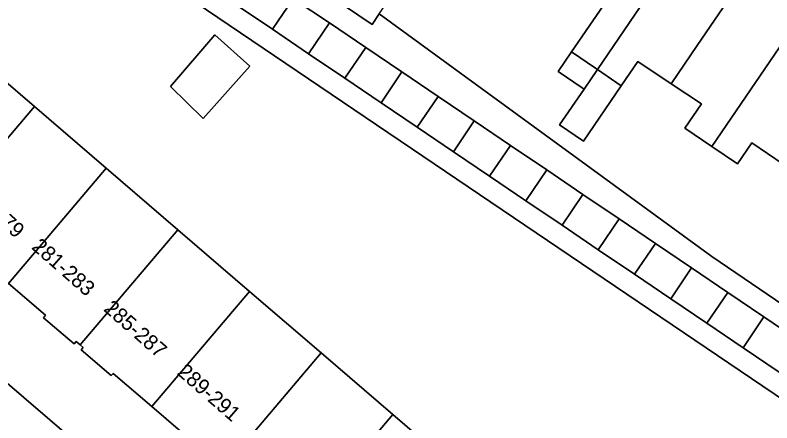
# Model space of a CAD drawing. Extents: x 159279 to 160377, y 384531 to 385888.
# Drawn here: x 159834.7 to 159884.8, y 384763.7 to 384790.7 of the extents above; entities that cross this region are included whole.
import ezdxf

# ---------------------------------------------------------------- set-up
doc = ezdxf.new("R2010")
doc.units = 0
for name, color, linetype in [('IMGEO_Erf', 7, 'Continuous'), ('IMGEO_Pand', 7, 'Continuous'), ('IMGEO_Pand_nummerreeks', 7, 'Continuous'), ('IMGEO_Voetpad_open', 7, 'Continuous')]:
    doc.layers.add(name, color=color, linetype=linetype)

msp = doc.modelspace()

# ---------------------------------------------------------------- linework, layer by layer
at = {"layer": 'IMGEO_Erf'}
for points in [[(159814.594, 384798.937), (159815.059, 384798.586), (159817.054, 384800.909), (159821.793, 384796.841), (159826.532, 384792.771), (159831.272, 384788.701), (159836.012, 384784.631), (159840.752, 384780.562), (159845.492, 384776.492), (159850.232, 384772.422), (159854.972, 384768.352), (159859.712, 384764.282), (159864.451, 384760.212), (159869.191, 384756.142), (159873.931, 384752.073), (159876.345, 384750), (159878.671, 384748.003), (159883.411, 384743.933), (159885.124, 384744.266), (159889.352, 384746.225), (159896.887, 384757.365), (159896.975, 384757.494), (159822.578, 384807.809)], [(159885.518, 384780.826), (159883.44, 384782.242), (159882.488, 384780.844), (159880.797, 384781.995), (159879.015, 384783.209), (159880.107, 384784.813), (159878.115, 384786.14), (159875.897, 384787.618), (159874.799, 384786.006), (159872.307, 384782.346), (159870.732, 384783.418), (159872.346, 384785.787), (159872.214, 384785.877), (159870.636, 384786.951), (159871.515, 384788.242), (159874.333, 384792.38)], [(159858.8, 384790.754), (159880.797, 384774.717), (159883.963, 384772.562), (159896.056, 384764.329)], [(159808.268, 384788.603), (159853.266, 384750)], [(159848.505, 384760.744), (159843.765, 384764.813), (159841.213, 384767.004), (159841.084, 384766.855), (159839.094, 384768.564), (159839.221, 384768.713), (159839.024, 384768.882), (159838.763, 384769.107), (159838.626, 384768.947), (159836.604, 384770.683), (159836.743, 384770.844), (159834.286, 384772.954)]]:
    msp.add_lwpolyline(points, dxfattribs=at)
msp.add_lwpolyline([(159845.004, 384785.958), (159847.942, 384789.384), (159850.253, 384787.298), (159847.157, 384783.839)], close=True, dxfattribs=at)
at = {"layer": 'IMGEO_Pand'}
for points in [[(159880.295, 384797.458), (159878.571, 384798.632), (159878.898, 384799.112), (159876.853, 384800.504), (159872.274, 384793.782), (159874.333, 384792.38), (159871.515, 384788.242), (159873.093, 384787.167), (159873.225, 384787.078)], [(159884.398, 384795.384), (159882.33, 384796.792), (159881.995, 384796.3), (159880.295, 384797.458), (159873.225, 384787.078), (159874.799, 384786.006), (159875.897, 384787.618), (159878.115, 384786.14), (159879.822, 384788.664)], [(159887.847, 384792.347), (159886.152, 384793.501), (159886.472, 384793.971), (159884.398, 384795.384), (159879.822, 384788.664), (159878.115, 384786.14), (159880.107, 384784.813), (159879.015, 384783.209), (159880.797, 384781.995)], [(159856.097, 384794.927), (159854.541, 384792.641), (159858.329, 384790.062), (159858.8, 384790.754), (159859.885, 384792.347)], [(159849.349, 384791.366), (159851.742, 384789.746), (159853.12, 384791.784), (159850.727, 384793.403)], [(159891.94, 384790.255), (159889.859, 384791.672), (159889.535, 384791.197), (159887.847, 384792.347), (159880.797, 384781.995), (159882.488, 384780.844), (159883.44, 384782.242), (159885.518, 384780.826), (159887.372, 384783.548)], [(159855.514, 384790.164), (159853.12, 384791.784), (159851.742, 384789.746), (159854.136, 384788.127)], [(159854.136, 384788.127), (159856.53, 384786.508), (159857.908, 384788.545), (159855.514, 384790.164)], [(159845.004, 384785.958), (159847.157, 384783.839), (159850.253, 384787.298), (159847.942, 384789.384)], [(159829.546, 384777.024), (159836.012, 384784.631), (159831.272, 384788.701), (159824.806, 384781.094)], [(159860.302, 384786.926), (159857.908, 384788.545), (159856.53, 384786.508), (159858.924, 384784.889)], [(159873.225, 384787.078), (159873.093, 384787.167), (159871.515, 384788.242), (159870.636, 384786.951), (159872.214, 384785.877), (159872.346, 384785.787)], [(159874.799, 384786.006), (159873.225, 384787.078), (159872.346, 384785.787), (159870.732, 384783.418), (159872.307, 384782.346)], [(159858.924, 384784.889), (159861.317, 384783.269), (159862.695, 384785.307), (159860.302, 384786.926)], [(159865.089, 384783.687), (159862.695, 384785.307), (159861.317, 384783.269), (159863.711, 384781.65)], [(159836.012, 384784.631), (159829.546, 384777.024), (159834.286, 384772.954), (159840.752, 384780.562)], [(159863.711, 384781.65), (159866.105, 384780.031), (159867.483, 384782.068), (159865.089, 384783.687)], [(159869.877, 384780.449), (159867.483, 384782.068), (159866.105, 384780.031), (159868.499, 384778.412)], [(159840.752, 384780.562), (159834.286, 384772.954), (159836.743, 384770.844), (159836.604, 384770.683), (159838.626, 384768.947), (159838.763, 384769.107), (159839.024, 384768.882), (159845.492, 384776.492)], [(159868.499, 384778.412), (159870.892, 384776.792), (159872.271, 384778.83), (159869.877, 384780.449)], [(159870.892, 384776.792), (159873.286, 384775.173), (159874.664, 384777.21), (159872.271, 384778.83)], [(159877.058, 384775.591), (159874.664, 384777.21), (159873.286, 384775.173), (159875.68, 384773.554)], [(159839.221, 384768.713), (159839.094, 384768.564), (159841.084, 384766.855), (159841.213, 384767.004), (159843.765, 384764.813), (159850.232, 384772.422), (159845.492, 384776.492), (159839.024, 384768.882)], [(159875.68, 384773.554), (159878.074, 384771.935), (159879.452, 384773.972), (159877.058, 384775.591)], [(159878.074, 384771.935), (159880.468, 384770.315), (159881.846, 384772.353), (159879.452, 384773.972)], [(159850.232, 384772.422), (159843.765, 384764.813), (159848.505, 384760.744), (159854.972, 384768.352)], [(159884.239, 384770.733), (159881.846, 384772.353), (159880.468, 384770.315), (159882.861, 384768.696)], [(159882.861, 384768.696), (159885.255, 384767.077), (159886.633, 384769.114), (159884.239, 384770.733)], [(159853.245, 384756.674), (159859.712, 384764.282), (159854.972, 384768.352), (159848.505, 384760.744)], [(159855.65, 384754.609), (159855.482, 384754.414), (159857.482, 384752.697), (159857.652, 384752.895), (159857.987, 384752.607), (159864.451, 384760.212), (159859.712, 384764.282), (159853.245, 384756.674)]]:
    msp.add_lwpolyline(points, close=True, dxfattribs=at)
at = {"layer": 'IMGEO_Voetpad_open'}
for points in [[(159822.578, 384807.809), (159896.975, 384757.494), (159896.887, 384757.365), (159889.352, 384746.225), (159885.124, 384744.266), (159883.411, 384743.933), (159880.153, 384740.14), (159876.895, 384736.346), (159873.623, 384732.536), (159874.812, 384731.516), (159875.896, 384732.709), (159875.705, 384732.876), (159877.324, 384734.798), (159878.428, 384733.857), (159880.036, 384735.734), (159883.289, 384739.531), (159888.262, 384743.946), (159918.005, 384724.436)], [(159896.056, 384764.329), (159883.963, 384772.562), (159880.797, 384774.717), (159858.8, 384790.754), (159858.329, 384790.062), (159854.541, 384792.641)], [(159853.12, 384791.784), (159855.514, 384790.164), (159857.908, 384788.545), (159860.302, 384786.926), (159862.695, 384785.307), (159865.089, 384783.687), (159867.483, 384782.068), (159869.877, 384780.449), (159872.271, 384778.83), (159874.664, 384777.21), (159877.058, 384775.591), (159879.452, 384773.972), (159881.846, 384772.353), (159884.239, 384770.733), (159886.633, 384769.114)], [(159885.255, 384767.077), (159882.861, 384768.696), (159880.468, 384770.315), (159878.074, 384771.935), (159875.68, 384773.554), (159873.286, 384775.173), (159870.892, 384776.792), (159868.499, 384778.412), (159866.105, 384780.031), (159863.711, 384781.65), (159861.317, 384783.269), (159858.924, 384784.889), (159856.53, 384786.508), (159854.136, 384788.127), (159851.742, 384789.746), (159849.349, 384791.366)], [(159883.819, 384725.91), (159881.618, 384727.795), (159879.464, 384729.64), (159878.584, 384728.613), (159876.458, 384730.434), (159877.337, 384731.462), (159876.783, 384731.936), (159875.896, 384732.709), (159874.812, 384731.516), (159873.623, 384732.536), (159853.266, 384750), (159808.268, 384788.603)]]:
    msp.add_lwpolyline(points, dxfattribs=at)

# ---------------------------------------------------------------- texts
at = {"layer": 'IMGEO_Pand_nummerreeks'}
for s, rotation, p in [('277-279', 317.9105, (159831.145, 384779.164)), ('281-283', 318.7528, (159835.766, 384775.28)), ('285-287', 318.6897, (159840.526, 384771.189)), ('289-291', 318.8158, (159845.384, 384766.984))]:
    msp.add_text(s, height=1, rotation=rotation, dxfattribs=at).set_placement(p)

doc.saveas('drawing.dxf')
